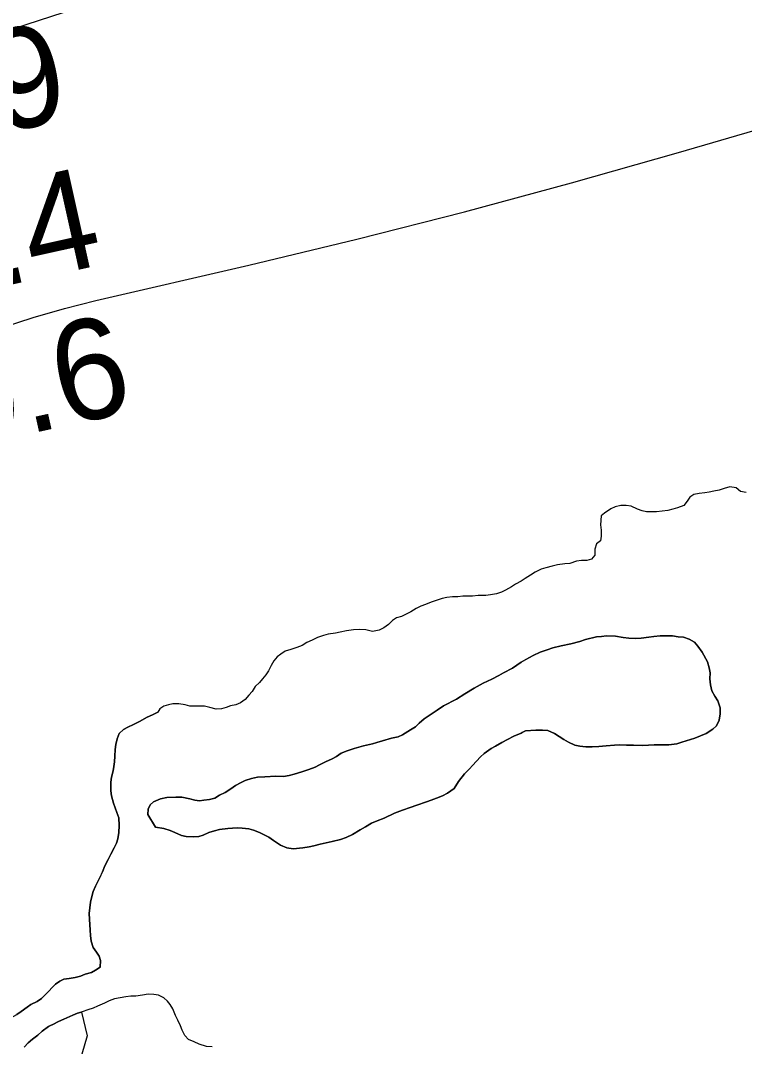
# Model space of a CAD drawing. Extents: x 3187622 to 3225504, y 800805 to 826213.
# Drawn here: x 3216557 to 3217041, y 810083 to 810769 of the extents above; entities that cross this region are included whole.
import ezdxf

# ---------------------------------------------------------------- set-up
doc = ezdxf.new("R2010")
doc.units = 0
for name, color, linetype in [('V-RIVR-RANG', 7, 'Continuous'), ('V-SITE-VEGE', 7, 'Continuous'), ('V-TOPO-MINR', 7, 'Continuous'), ('V-TOPO-SHOR', 7, 'Continuous')]:
    doc.layers.add(name, color=color, linetype=linetype)

msp = doc.modelspace()

# ---------------------------------------------------------------- linework, layer by layer
at = {"layer": 'V-SITE-VEGE'}
for points in [[(3217041.88, 810453.64), (3217038.13, 810454.31), (3217035.2, 810456.77), (3217030.96, 810457.28), (3217027.2, 810456.32), (3217023.76, 810455.19), (3217020.33, 810454.55), (3217017.22, 810453.91), (3217014.11, 810453.27), (3217010.51, 810452.96), (3217006.92, 810452.16), (3217004.29, 810450.54), (3217002.32, 810447.77), (3217000.19, 810445), (3216995.93, 810443.23), (3216992.82, 810442.43), (3216989.55, 810441.62), (3216985.79, 810441.15), (3216981.87, 810440.68), (3216978.6, 810440.69), (3216975.33, 810440.71), (3216972.4, 810441.37), (3216969.13, 810442.53), (3216964.89, 810444.35), (3216961.63, 810444.85), (3216958.2, 810444.87), (3216954.27, 810444.07), (3216951.33, 810442.61), (3216947.23, 810439.85), (3216944.93, 810437.91), (3216944.58, 810432.03), (3216944.89, 810428.43), (3216945.03, 810424.34), (3216944.53, 810421.24), (3216941.74, 810419.3), (3216940.75, 810415.71), (3216940.73, 810411.78), (3216938.43, 810409.02), (3216935.49, 810408.22), (3216931.73, 810408.07), (3216928.46, 810407.59), (3216924.04, 810406.14), (3216920.61, 810405.83), (3216915.7, 810405.2), (3216912.27, 810404.4), (3216908.02, 810403.27), (3216904.91, 810402.31), (3216900.81, 810400.37), (3216897.7, 810398.26), (3216894.1, 810396.15), (3216891.48, 810394.36), (3216887.71, 810392.26), (3216885.08, 810390.47), (3216881.15, 810388.2), (3216878.37, 810387.07), (3216875.1, 810385.94), (3216871.01, 810385.15), (3216867.9, 810384.83), (3216862.84, 810384.69), (3216859.08, 810384.22), (3216855.81, 810384.23), (3216852.54, 810384.25), (3216849.11, 810383.94), (3216845.68, 810383.79), (3216841.92, 810383.48), (3216838.65, 810382.68), (3216835.38, 810381.71), (3216831.29, 810380.26), (3216827.52, 810378.81), (3216824.41, 810377.51), (3216821.3, 810376.06), (3216817.7, 810373.79), (3216811.48, 810370.71), (3216808.2, 810369.74), (3216805.58, 810367.96), (3216802.79, 810365.36), (3216799.84, 810363.09), (3216796.57, 810361.47), (3216792.15, 810360.67), (3216787.75, 810361.83), (3216783.83, 810362.02), (3216779.58, 810361.87), (3216774.83, 810361.08), (3216770.58, 810360.28), (3216767.48, 810359.47), (3216762.57, 810358.84), (3216759.46, 810358.04), (3216755.54, 810356.75), (3216751.77, 810354.97), (3216748.33, 810353.36), (3216745.22, 810351.41), (3216741.62, 810349.95), (3216737.69, 810348.67), (3216733.93, 810347.54)], [(3216647.11, 810229.97), (3216642, 810238.22), (3216642.36, 810241.82), (3216643.58, 810244.9), (3216645.98, 810246.78), (3216650.45, 810248.82), (3216654.74, 810249.65), (3216660.75, 810249.97), (3216664.69, 810249.95), (3216670.17, 810248.73), (3216673.42, 810247.85), (3216676.51, 810247.5), (3216679.6, 810247.83), (3216683.2, 810248.32), (3216686.81, 810249.34), (3216690.07, 810251.21), (3216693.68, 810253.08), (3216697.47, 810255.46), (3216700.56, 810257.68), (3216704.34, 810259.71), (3216707.09, 810261.08), (3216711.39, 810262.43), (3216715.33, 810263.27), (3216720.31, 810263.59), (3216727.51, 810263.9), (3216732.83, 810263.7), (3216736.6, 810264.37), (3216739.86, 810265.38), (3216745.01, 810266.9), (3216749.65, 810268.43), (3216753.95, 810269.95), (3216756.69, 810271.48), (3216760.82, 810273.52), (3216765.29, 810275.56), (3216768.04, 810277.09), (3216771.31, 810279.3), (3216775.26, 810281), (3216779.89, 810282.52), (3216786.25, 810284.21), (3216792.08, 810285.55), (3216795.17, 810286.57), (3216798.78, 810287.58), (3216804.96, 810289.27), (3216809.25, 810290.28), (3216812.17, 810291.63), (3216817.67, 810294.87), (3216820.94, 810296.91), (3216823.35, 810299.3), (3216826.79, 810302.2), (3216832.13, 810305.95), (3216835.4, 810308.16), (3216839.52, 810310.89), (3216848.29, 810315.47), (3216853.96, 810319.05), (3216860.16, 810322.79), (3216866.17, 810326.02), (3216871.84, 810328.74), (3216876.65, 810331.29), (3216879.75, 810332.99), (3216885.77, 810336.22), (3216891.44, 810340.14), (3216894.54, 810342.01), (3216899.52, 810344.56), (3216904.16, 810346.77), (3216908.79, 810348.46), (3216912.75, 810349.65), (3216918.24, 810351.16), (3216924.76, 810352.33), (3216930.6, 810354.02), (3216934.38, 810355.38), (3216941.93, 810357.06), (3216945.19, 810357.38), (3216948.45, 810357.71), (3216954.45, 810357.51), (3216959.76, 810356.63), (3216963.53, 810356.27), (3216967.82, 810356.08), (3216971.76, 810356.24), (3216976.74, 810356.9), (3216980.17, 810357.4), (3216984.29, 810357.72), (3216988.06, 810357.7), (3216992.69, 810357.68), (3216996.46, 810357.15), (3216999.89, 810356.79), (3217003.65, 810355.57), (3217007.24, 810353.5), (3217009.63, 810350.92), (3217012.53, 810346.79), (3217016.1, 810340.43), (3217017.11, 810336.31), (3217017.78, 810333.05), (3217017.59, 810328.93), (3217018.09, 810324.99), (3217018.93, 810321.04), (3217020.97, 810317.43), (3217022.84, 810314.33), (3217024.53, 810309.53), (3217024.52, 810305.58), (3217023.81, 810301.47), (3217022.08, 810297.54)], [(3216733.93, 810347.54), (3216730.98, 810345.59), (3216728.52, 810343.64), (3216726.22, 810341.04), (3216724.57, 810337.94), (3216722.6, 810334.36), (3216720.95, 810331.59), (3216718.65, 810328.98), (3216716.68, 810326.54), (3216713.89, 810323.94), (3216711.75, 810320.52), (3216709.62, 810318.08), (3216707.15, 810315.31), (3216704.04, 810313.04), (3216700.93, 810311.58), (3216697.33, 810310.95), (3216694.38, 810309.82), (3216691.28, 810309.01), (3216687.68, 810308.7), (3216683.44, 810309.87), (3216679.85, 810310.7), (3216673.8, 810310.73), (3216670.21, 810310.74), (3216667.11, 810311.58), (3216662.7, 810312.25), (3216658.78, 810312.27), (3216655.83, 810311.62), (3216652.73, 810310.66), (3216650.1, 810308.87), (3216648.7, 810306.79), (3216645.13, 810305.03), (3216641.69, 810303.5), (3216636.53, 810300.44), (3216632.41, 810298.4), (3216628.8, 810296.7), (3216625.88, 810295.17), (3216622.95, 810292.44), (3216621.56, 810288.84), (3216620.69, 810285.07), (3216620.33, 810281.82), (3216620.14, 810277.36), (3216619.78, 810273.59), (3216619.42, 810270.5), (3216618.89, 810267.42), (3216617.84, 810263.31), (3216617.31, 810259.88), (3216617.29, 810254.22), (3216617.79, 810250.79), (3216619.14, 810245.82), (3216620.32, 810242.89), (3216621.34, 810239.63), (3216622.69, 810236.2), (3216623.01, 810230.88), (3216622.82, 810226.25), (3216622.12, 810222.14), (3216621.07, 810219.23), (3216619.52, 810216.15), (3216617.27, 810211.87), (3216615.54, 810208.28), (3216613.46, 810204), (3216611.72, 810199.9), (3216610.74, 810197.73), (3216607.23, 810190.31), (3216605.49, 810186.89), (3216604.62, 810183.47), (3216603.75, 810179.7), (3216602.85, 810172.16), (3216603.01, 810168.39), (3216603.49, 810161.01), (3216603.82, 810157.41), (3216604.14, 810153.63), (3216605.66, 810149.34), (3216607.88, 810146.41), (3216609.58, 810143.66), (3216610.43, 810140.74), (3216610.23, 810136.29), (3216607.14, 810134.24), (3216604.39, 810132.71), (3216600.27, 810131.53), (3216597.18, 810130.17), (3216593.57, 810129.33), (3216589.45, 810128.66), (3216586.02, 810128.34), (3216583.27, 810126.98), (3216580.35, 810124.93), (3216578.11, 810122.71), (3216575.87, 810120.32), (3216573.28, 810117.59), (3216571.04, 810115.37), (3216568.12, 810113.33), (3216564, 810111.29), (3216561.42, 810109.59), (3216557.46, 810106.69), (3216554.54, 810104.65)], [(3217022.08, 810297.54), (3217019.5, 810295.32), (3217015.03, 810292.59), (3217011.25, 810290.9), (3217007.64, 810289.37), (3217001.8, 810287.51), (3216998.88, 810286.67), (3216995.45, 810285.65), (3216990.13, 810284.99), (3216984.3, 810284.84), (3216980.35, 810284.86), (3216976.58, 810284.71), (3216972.81, 810284.56), (3216966.46, 810284.58), (3216961.83, 810284.61), (3216957.38, 810284.8), (3216953.77, 810284.64), (3216948.28, 810284.15), (3216943.48, 810283.83), (3216938.85, 810283.51), (3216934.74, 810283.53), (3216930.63, 810284.06), (3216927.37, 810284.76), (3216923.09, 810286.67), (3216920.01, 810288.57), (3216913.86, 810292.54), (3216909.41, 810294.45), (3216905.81, 810294.81), (3216901.35, 810294.65), (3216894.32, 810294.34), (3216892.25, 810293.15), (3216891.4, 810292.81), (3216886.59, 810290.61), (3216882.46, 810288.57), (3216878.51, 810286.36), (3216874.38, 810283.98), (3216871.46, 810282.45), (3216866.81, 810279.04), (3216864.4, 810276.99), (3216859.06, 810271.01), (3216856.99, 810268.79), (3216853.55, 810265.55), (3216849.75, 810260.43), (3216846.65, 810255.81), (3216842.34, 810252.57), (3216838.91, 810250.7), (3216834.96, 810249.35), (3216831.35, 810247.99), (3216828.26, 810246.81), (3216821.9, 810244.6), (3216817.27, 810242.91), (3216812.12, 810241.22), (3216806.96, 810239.19), (3216799.92, 810235.96), (3216795.28, 810234.09), (3216791.5, 810232.57), (3216787.54, 810230.19), (3216783.93, 810227.97), (3216778.77, 810224.91), (3216774.65, 810222.87), (3216770.7, 810221.69), (3216765.21, 810220.34), (3216757.14, 810218.49), (3216753.02, 810217.48), (3216749.76, 810216.81), (3216745.64, 810216.15), (3216739.29, 810215.32), (3216734.84, 810216.02), (3216730.73, 810217.76), (3216726.11, 810220.86), (3216722.87, 810223.11), (3216716.71, 810226.39), (3216712.6, 810227.96), (3216709.52, 810228.83), (3216705.06, 810229.19), (3216701.98, 810229.38), (3216698.72, 810229.22), (3216695.46, 810229.06), (3216689.97, 810228.4), (3216686.54, 810227.39), (3216682.93, 810226.38), (3216679.15, 810224.51), (3216676.06, 810223.66), (3216672.63, 810223.51), (3216667.66, 810223.53), (3216664.57, 810224.4), (3216660.12, 810226.31), (3216657.04, 810227.7), (3216652.76, 810228.92), (3216647.11, 810229.97)], [(3216559.41, 810082.85), (3216562.17, 810085.58), (3216564.92, 810088.14), (3216568.53, 810090.87), (3216571.46, 810093.6), (3216575.76, 810096.66), (3216577.14, 810097.17), (3216578.68, 810098.02), (3216582.46, 810099.89), (3216585.9, 810101.42), (3216592.08, 810104.14), (3216595.18, 810105.49), (3216597.77, 810106.2), (3216601.51, 810090.48), (3216596.42, 810072.68)]]:
    msp.add_lwpolyline(points, dxfattribs=at)
at = {"layer": 'V-TOPO-MINR'}
for points in [[(3216553.17, 810764.04), (3216861.6, 810864.18), (3216927.09, 810884.48), (3216992.9, 810903.63), (3217059.19, 810921.02), (3217125.8, 810937.26), (3217202.07, 810954.78), (3217230.86, 810961.04), (3217259.72, 810966.84), (3217288.72, 810971.98), (3217946.76, 811122.66)], [(3216544.9, 810563.82), (3216565.48, 810570.58), (3216586.33, 810576.5), (3216607.35, 810581.84), (3216709.61, 810605.6), (3216781.73, 810622.99), (3216853.64, 810641.19), (3216925.24, 810660.59), (3216996.62, 810680.79), (3217274.14, 810761.83), (3217294.45, 810768.64), (3217913.59, 811084.42)]]:
    msp.add_lwpolyline(points, dxfattribs=at)
at = {"layer": 'V-TOPO-SHOR'}
for points in [[(3217041.89, 810453.64), (3217038.13, 810454.31), (3217035.2, 810456.77), (3217030.96, 810457.28), (3217027.2, 810456.32), (3217023.76, 810455.19), (3217020.33, 810454.55), (3217017.22, 810453.91), (3217014.11, 810453.27), (3217010.52, 810452.96), (3217006.92, 810452.16), (3217004.29, 810450.54), (3217002.32, 810447.77), (3217000.19, 810445), (3216995.93, 810443.23), (3216992.82, 810442.43), (3216989.55, 810441.62), (3216985.79, 810441.15), (3216981.87, 810440.68), (3216978.6, 810440.69), (3216975.33, 810440.71), (3216972.4, 810441.38), (3216969.13, 810442.53), (3216964.89, 810444.35), (3216961.63, 810444.85), (3216958.2, 810444.87), (3216954.27, 810444.07), (3216951.33, 810442.61), (3216947.23, 810439.85), (3216944.93, 810437.91), (3216944.58, 810432.03), (3216944.89, 810428.43), (3216945.03, 810424.34), (3216944.53, 810421.24), (3216941.74, 810419.3), (3216940.75, 810415.71), (3216940.73, 810411.78), (3216938.43, 810409.02), (3216935.48, 810408.21), (3216931.73, 810408.07), (3216928.46, 810407.59), (3216924.04, 810406.14), (3216920.61, 810405.83), (3216915.7, 810405.2), (3216912.27, 810404.4), (3216908.02, 810403.27), (3216904.91, 810402.31), (3216900.81, 810400.37), (3216897.7, 810398.26), (3216894.1, 810396.15)], [(3216894.1, 810396.15), (3216891.48, 810394.36), (3216887.71, 810392.26), (3216885.08, 810390.47), (3216881.15, 810388.2), (3216878.37, 810387.07), (3216875.1, 810385.94), (3216871.01, 810385.15), (3216867.9, 810384.83), (3216862.84, 810384.69), (3216859.08, 810384.22), (3216855.81, 810384.23), (3216852.54, 810384.25), (3216849.11, 810383.94), (3216845.68, 810383.79), (3216841.92, 810383.48), (3216838.65, 810382.68), (3216835.38, 810381.71), (3216831.29, 810380.26), (3216827.52, 810378.81), (3216824.41, 810377.51), (3216821.3, 810376.06), (3216817.7, 810373.79), (3216811.48, 810370.71), (3216808.2, 810369.75), (3216805.58, 810367.96), (3216802.79, 810365.36), (3216799.84, 810363.09), (3216796.57, 810361.47), (3216792.15, 810360.67), (3216787.75, 810361.83), (3216783.83, 810362.02), (3216779.58, 810361.87), (3216774.83, 810361.08), (3216770.58, 810360.28), (3216767.48, 810359.47), (3216762.57, 810358.84), (3216759.46, 810358.04), (3216755.54, 810356.75), (3216751.77, 810354.97), (3216748.33, 810353.36), (3216745.22, 810351.41), (3216741.62, 810349.95), (3216737.69, 810348.67), (3216733.93, 810347.54), (3216730.98, 810345.59), (3216728.52, 810343.64), (3216726.22, 810341.04), (3216724.57, 810337.94), (3216722.6, 810334.36), (3216720.95, 810331.59), (3216718.65, 810328.98), (3216716.68, 810326.54), (3216713.89, 810323.94), (3216711.75, 810320.52), (3216709.62, 810318.08), (3216707.15, 810315.31), (3216704.04, 810313.04), (3216700.93, 810311.58), (3216697.33, 810310.95), (3216694.38, 810309.82), (3216691.28, 810309.01), (3216687.68, 810308.7), (3216683.44, 810309.87), (3216679.85, 810310.7), (3216673.8, 810310.73), (3216670.21, 810310.74), (3216667.11, 810311.58), (3216662.7, 810312.25), (3216658.78, 810312.27), (3216655.83, 810311.63), (3216652.73, 810310.66), (3216650.1, 810308.87), (3216648.7, 810306.79)], [(3217016.1, 810340.43), (3217012.53, 810346.79), (3217009.63, 810350.92), (3217007.24, 810353.5), (3217003.65, 810355.57), (3216999.89, 810356.79), (3216996.46, 810357.15), (3216992.69, 810357.68), (3216988.06, 810357.7), (3216984.29, 810357.72), (3216980.17, 810357.4), (3216976.74, 810356.9), (3216971.76, 810356.24), (3216967.82, 810356.08), (3216963.53, 810356.27), (3216959.76, 810356.63), (3216954.45, 810357.51), (3216948.45, 810357.71), (3216945.19, 810357.38), (3216941.93, 810357.06), (3216934.38, 810355.38), (3216930.6, 810354.02), (3216924.76, 810352.33), (3216918.24, 810351.16), (3216912.75, 810349.65), (3216908.8, 810348.46), (3216904.16, 810346.77), (3216899.52, 810344.56), (3216894.54, 810342.01), (3216891.44, 810340.14), (3216885.77, 810336.22), (3216879.75, 810332.99), (3216876.65, 810331.29), (3216871.84, 810328.74), (3216866.17, 810326.02), (3216860.16, 810322.79), (3216853.96, 810319.05), (3216848.29, 810315.47), (3216839.52, 810310.89), (3216835.4, 810308.16), (3216832.13, 810305.95), (3216826.79, 810302.2), (3216823.35, 810299.3), (3216820.94, 810296.91), (3216817.67, 810294.86), (3216812.17, 810291.63), (3216809.25, 810290.27), (3216804.96, 810289.27), (3216798.78, 810287.58), (3216795.17, 810286.57), (3216792.08, 810285.55), (3216786.25, 810284.21), (3216779.89, 810282.52), (3216775.26, 810281), (3216771.31, 810279.3), (3216768.04, 810277.09), (3216765.29, 810275.56), (3216760.82, 810273.52), (3216756.69, 810271.48), (3216753.95, 810269.95), (3216749.65, 810268.43), (3216745.01, 810266.9), (3216739.86, 810265.38), (3216736.6, 810264.37), (3216732.83, 810263.7), (3216727.51, 810263.9), (3216720.31, 810263.59), (3216715.33, 810263.27), (3216711.39, 810262.43), (3216707.09, 810261.08), (3216704.34, 810259.71), (3216700.56, 810257.68), (3216697.47, 810255.46), (3216693.68, 810253.08), (3216690.07, 810251.21), (3216686.81, 810249.34), (3216683.2, 810248.32), (3216679.6, 810247.83), (3216676.51, 810247.5), (3216673.42, 810247.85), (3216670.17, 810248.73), (3216664.69, 810249.95), (3216660.75, 810249.97), (3216654.74, 810249.65), (3216650.45, 810248.82), (3216645.98, 810246.78), (3216643.58, 810244.9), (3216642.36, 810241.82), (3216642, 810238.22), (3216647.11, 810229.97)], [(3216647.11, 810229.97), (3216652.76, 810228.92), (3216657.04, 810227.7), (3216660.12, 810226.31), (3216664.57, 810224.4), (3216667.66, 810223.53), (3216672.63, 810223.51), (3216676.06, 810223.66), (3216679.15, 810224.51), (3216682.93, 810226.38), (3216686.54, 810227.39), (3216689.97, 810228.4), (3216695.46, 810229.06), (3216698.72, 810229.22), (3216701.98, 810229.38), (3216705.06, 810229.19), (3216709.52, 810228.83), (3216712.6, 810227.96), (3216716.71, 810226.39), (3216722.87, 810223.11), (3216726.12, 810220.86), (3216730.73, 810217.76), (3216734.84, 810216.02), (3216739.29, 810215.32), (3216745.64, 810216.15), (3216749.76, 810216.81), (3216753.02, 810217.48), (3216757.14, 810218.49), (3216765.21, 810220.34), (3216770.7, 810221.69), (3216774.65, 810222.87), (3216778.77, 810224.91), (3216783.93, 810227.97), (3216787.54, 810230.19), (3216791.5, 810232.57), (3216795.28, 810234.09), (3216799.92, 810235.96), (3216806.96, 810239.19), (3216812.12, 810241.22), (3216817.27, 810242.91), (3216821.9, 810244.6), (3216828.26, 810246.81), (3216831.35, 810247.99), (3216834.96, 810249.35), (3216838.91, 810250.7), (3216842.34, 810252.57), (3216846.65, 810255.81), (3216849.75, 810260.43), (3216853.55, 810265.55), (3216856.99, 810268.79), (3216859.06, 810271.01), (3216864.4, 810276.99), (3216866.81, 810279.04), (3216871.46, 810282.45), (3216874.38, 810283.98), (3216878.51, 810286.36), (3216882.46, 810288.57), (3216886.59, 810290.61), (3216891.4, 810292.81), (3216892.25, 810293.15), (3216894.32, 810294.34), (3216901.35, 810294.65), (3216905.81, 810294.81), (3216909.41, 810294.45), (3216913.86, 810292.54), (3216920.01, 810288.57), (3216923.09, 810286.67), (3216927.37, 810284.76), (3216930.62, 810284.06), (3216934.74, 810283.53), (3216938.85, 810283.51), (3216943.48, 810283.83), (3216948.28, 810284.15), (3216953.77, 810284.64), (3216957.38, 810284.8), (3216961.83, 810284.61), (3216966.46, 810284.58), (3216972.81, 810284.56), (3216976.58, 810284.71), (3216980.35, 810284.86), (3216984.3, 810284.85), (3216990.13, 810284.99), (3216995.45, 810285.65), (3216998.88, 810286.67), (3217001.8, 810287.51), (3217007.64, 810289.37), (3217011.25, 810290.9), (3217015.03, 810292.59), (3217019.5, 810295.32), (3217022.08, 810297.54), (3217023.81, 810301.47), (3217024.52, 810305.58), (3217024.53, 810309.53), (3217022.84, 810314.33), (3217020.97, 810317.43), (3217018.93, 810321.04), (3217018.09, 810324.99), (3217017.59, 810328.93), (3217017.78, 810333.05), (3217017.11, 810336.31), (3217016.1, 810340.43)], [(3216600.27, 810131.53), (3216604.39, 810132.71), (3216607.14, 810134.24), (3216610.23, 810136.29), (3216610.43, 810140.74), (3216609.58, 810143.66), (3216607.88, 810146.41), (3216605.66, 810149.34), (3216604.14, 810153.63), (3216603.82, 810157.41), (3216603.49, 810161.01), (3216603.01, 810168.39), (3216602.85, 810172.16), (3216603.75, 810179.7), (3216604.62, 810183.47), (3216605.49, 810186.89), (3216607.23, 810190.31), (3216608.78, 810193.57), (3216610.17, 810196.47), (3216611.72, 810199.9), (3216613.46, 810204), (3216615.54, 810208.28), (3216617.27, 810211.87), (3216619.52, 810216.15), (3216621.07, 810219.23), (3216622.12, 810222.14), (3216622.82, 810226.25), (3216623.01, 810230.88), (3216622.69, 810236.2), (3216621.34, 810239.63), (3216620.32, 810242.89), (3216619.14, 810245.82), (3216617.79, 810250.79), (3216617.29, 810254.22), (3216617.31, 810259.88), (3216617.84, 810263.31), (3216618.89, 810267.42), (3216619.42, 810270.5), (3216619.78, 810273.59), (3216620.14, 810277.36), (3216620.33, 810281.82), (3216620.69, 810285.07), (3216621.56, 810288.84), (3216622.95, 810292.44), (3216625.88, 810295.17), (3216628.8, 810296.7), (3216632.41, 810298.4), (3216636.53, 810300.44), (3216641.69, 810303.5), (3216645.13, 810305.03), (3216648.7, 810306.79)], [(3216527.85, 810081.45), (3216533.35, 810084.85), (3216536.62, 810087.58), (3216539.73, 810090.83), (3216543.69, 810095.09), (3216546.27, 810097.83), (3216548.34, 810100.21), (3216551.1, 810102.6), (3216554.54, 810104.65), (3216557.46, 810106.69), (3216561.42, 810109.59), (3216564, 810111.29), (3216568.12, 810113.33), (3216571.04, 810115.37), (3216573.28, 810117.59), (3216575.87, 810120.32), (3216578.11, 810122.71), (3216580.35, 810124.93), (3216583.27, 810126.98), (3216586.02, 810128.34), (3216589.45, 810128.66), (3216593.57, 810129.33), (3216597.18, 810130.17), (3216600.27, 810131.53)], [(3216685.1, 810082.96), (3216681.33, 810083.32), (3216676.36, 810084.72), (3216673.11, 810086.27), (3216669.35, 810088.01), (3216666.79, 810090.59), (3216665.08, 810094.2), (3216663.9, 810097.12), (3216662.2, 810100.9), (3216660.67, 810103.99), (3216658.81, 810108.46), (3216657.1, 810111.21), (3216655.23, 810113.62), (3216652.67, 810115.86), (3216649.25, 810117.59), (3216645.99, 810117.95), (3216642.22, 810118.14), (3216638.62, 810117.64), (3216633.98, 810116.97), (3216630.72, 810116.82), (3216627.46, 810116.49), (3216623.52, 810115.82), (3216619.74, 810115.15), (3216616.31, 810113.8), (3216613.04, 810112.27), (3216608.4, 810110.23), (3216605.48, 810108.87), (3216602.04, 810107.69), (3216598.27, 810106.33), (3216595.18, 810105.49), (3216592.08, 810104.13), (3216585.9, 810101.42), (3216582.46, 810099.89), (3216578.68, 810098.02), (3216577.14, 810097.17), (3216575.76, 810096.66), (3216571.46, 810093.6), (3216568.53, 810090.87), (3216564.92, 810088.14), (3216562.17, 810085.58), (3216559.41, 810082.85)]]:
    msp.add_lwpolyline(points, dxfattribs=at)

# ---------------------------------------------------------------- texts
at = {"layer": 'V-RIVR-RANG'}
for s, p in [('45.9', (3216421.89, 810666.33)), ('46.4', (3216444.03, 810568.81)), ('50.6', (3216464.11, 810470.83))]:
    msp.add_text(s, height=67, rotation=12.49833, dxfattribs=at).set_placement(p)

doc.saveas('drawing.dxf')
